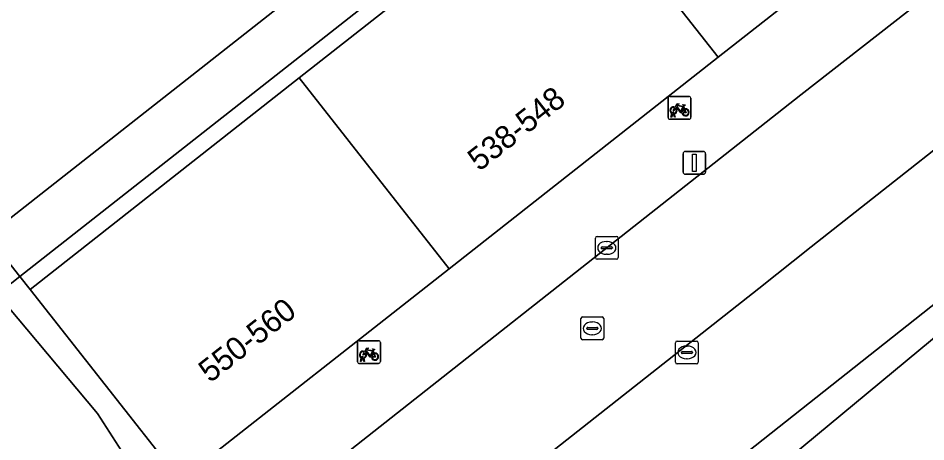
# Model space of a CAD drawing. Extents: x 159217 to 160349, y 381246 to 382172.
# Drawn here: x 159576.97 to 159616.75, y 381550.47 to 381569.03 of the extents above; entities that cross this region are included whole.
import ezdxf

# ---------------------------------------------------------------- set-up
doc = ezdxf.new("R2010")
doc.units = 0
for name, color, linetype in [('IMGEO_Fietsenrek', 7, 'Continuous'), ('IMGEO_Groenvoorziening', 7, 'Continuous'), ('IMGEO_Haag', 7, 'Continuous'), ('IMGEO_Kolk', 7, 'Continuous'), ('IMGEO_Lichtmast', 7, 'Continuous'), ('IMGEO_Pand', 7, 'Continuous'), ('IMGEO_Pand_nummerreeks', 7, 'Continuous'), ('IMGEO_Parkeervlak_open', 7, 'Continuous'), ('IMGEO_Rijbaan_lokaal_open', 7, 'Continuous'), ('IMGEO_Rioolput', 7, 'Continuous'), ('IMGEO_Voetpad_open', 7, 'Continuous')]:
    doc.layers.add(name, color=color, linetype=linetype)

msp = doc.modelspace()

# ---------------------------------------------------------------- linework, layer by layer
at = {"layer": 'IMGEO_Fietsenrek'}
for p, q in [((159605.453, 381564.681), (159605.453, 381565.522)), ((159605.453, 381565.522), (159605.453, 381564.681)), ((159605.528, 381565.606), (159606.369, 381565.606)), ((159606.369, 381565.606), (159605.528, 381565.606)), ((159606.453, 381565.531), (159606.453, 381564.69)), ((159606.453, 381564.69), (159606.453, 381565.531)), ((159605.691, 381564.862), (159605.69, 381564.866)), ((159605.722, 381564.873), (159605.723, 381564.866)), ((159606.14, 381565.155), (159606.176, 381565.06)), ((159606.378, 381564.606), (159605.537, 381564.606)), ((159605.537, 381564.606), (159606.378, 381564.606)), ((159605.58, 381564.69), (159605.619, 381564.85)), ((159605.614, 381564.69), (159605.58, 381564.69)), ((159605.649, 381564.838), (159605.614, 381564.69)), ((159605.732, 381564.69), (159605.698, 381564.832)), ((159605.73, 381564.836), (159605.765, 381564.69)), ((159605.765, 381564.69), (159605.732, 381564.69)), ((159591.847, 381553.977), (159591.847, 381554.818)), ((159591.847, 381554.818), (159591.847, 381553.977)), ((159591.922, 381554.902), (159592.763, 381554.902)), ((159592.763, 381554.902), (159591.922, 381554.902)), ((159592.847, 381554.827), (159592.847, 381553.986)), ((159592.847, 381553.986), (159592.847, 381554.827)), ((159591.974, 381553.986), (159592.013, 381554.146)), ((159592.043, 381554.134), (159592.008, 381553.986)), ((159592.085, 381554.158), (159592.084, 381554.162)), ((159592.126, 381553.986), (159592.092, 381554.128)), ((159592.116, 381554.169), (159592.117, 381554.162)), ((159592.124, 381554.132), (159592.159, 381553.986)), ((159592.534, 381554.451), (159592.57, 381554.356)), ((159592.772, 381553.902), (159591.931, 381553.902)), ((159591.931, 381553.902), (159592.772, 381553.902)), ((159592.008, 381553.986), (159591.974, 381553.986)), ((159592.159, 381553.986), (159592.126, 381553.986))]:
    msp.add_line(p, q, dxfattribs=at)
for points in [[(159605.766, 381565.132), (159605.861, 381565.296), (159605.947, 381565.282), (159605.949, 381565.273), (159605.893, 381565.262), (159605.866, 381565.217), (159606.122, 381565.176)], [(159605.787, 381565.08), (159605.735, 381564.99), (159605.695, 381564.965), (159605.696, 381565.012), (159605.751, 381565.106)], [(159606.062, 381564.888), (159606.012, 381564.888), (159605.821, 381565.139), (159605.802, 381565.107)], [(159606.109, 381565.151), (159605.852, 381565.192), (159605.835, 381565.163), (159606.002, 381564.943), (159606.109, 381565.151)], [(159606.157, 381565.053), (159606.127, 381565.13), (159606.018, 381564.912), (159606.061, 381564.912)], [(159606.091, 381564.912), (159606.211, 381564.911), (159606.167, 381565.025)], [(159606.187, 381565.032), (159606.242, 381564.887), (159606.092, 381564.887)], [(159606.122, 381565.176), (159606.147, 381565.225), (159606.141, 381565.229), (159606.118, 381565.233), (159606.106, 381565.24), (159606.105, 381565.243), (159606.107, 381565.248), (159606.202, 381565.233), (159606.204, 381565.223), (159606.194, 381565.21), (159606.182, 381565.204), (159606.168, 381565.21), (159606.14, 381565.155)], [(159592.16, 381554.428), (159592.255, 381554.592), (159592.341, 381554.578), (159592.343, 381554.569), (159592.287, 381554.558), (159592.26, 381554.513), (159592.516, 381554.472)], [(159592.516, 381554.472), (159592.541, 381554.521), (159592.535, 381554.525), (159592.512, 381554.529), (159592.5, 381554.536), (159592.499, 381554.539), (159592.501, 381554.544), (159592.596, 381554.529), (159592.598, 381554.519), (159592.588, 381554.506), (159592.576, 381554.5), (159592.562, 381554.506), (159592.534, 381554.451)], [(159592.181, 381554.376), (159592.129, 381554.286), (159592.089, 381554.261), (159592.09, 381554.308), (159592.145, 381554.402)], [(159592.456, 381554.184), (159592.406, 381554.184), (159592.215, 381554.435), (159592.196, 381554.403)], [(159592.503, 381554.447), (159592.246, 381554.488), (159592.229, 381554.459), (159592.396, 381554.239), (159592.503, 381554.447)], [(159592.551, 381554.349), (159592.521, 381554.426), (159592.412, 381554.208), (159592.455, 381554.208)], [(159592.485, 381554.208), (159592.605, 381554.207), (159592.561, 381554.321)], [(159592.581, 381554.328), (159592.636, 381554.183), (159592.486, 381554.183)]]:
    msp.add_lwpolyline(points, dxfattribs=at)
for centre, radius, start, end in [((159605.531, 381565.528), 0.0779, 92.4484, 184.2845), ((159605.531, 381565.528), 0.0779, 92.4484, 184.2845), ((159606.375, 381565.528), 0.0779, 2.4484, 94.2845), ((159606.375, 381565.528), 0.0779, 2.4484, 94.2845), ((159605.693, 381564.991), 0.159, 62.6766, 242.1369), ((159605.693, 381564.991), 0.129, 63.3192, 238.903), ((159605.673, 381564.862), 0.0499, 12.8025, 158.6934), ((159605.673, 381564.862), 0.0174, 12.8025, 163.4502), ((159605.693, 381564.991), 0.129, 253.415, 269.0204), ((159605.693, 381564.991), 0.129, 283.6043, 43.4302), ((159605.693, 381564.991), 0.159, 283.5766, 46.6042), ((159606.22, 381564.907), 0.159, 113.3408, 178.3217), ((159606.22, 381564.907), 0.159, 187.0065, 105.7708), ((159606.22, 381564.907), 0.129, 113.923, 177.9556), ((159606.22, 381564.907), 0.129, 188.6715, 104.5883), ((159605.531, 381564.684), 0.0779, 182.4484, 274.2845), ((159605.531, 381564.684), 0.0779, 182.4484, 274.2845), ((159605.693, 381564.991), 0.159, 253.9967, 271.7867), ((159606.375, 381564.684), 0.0779, 272.4484, 4.2845), ((159606.375, 381564.684), 0.0779, 272.4484, 4.2845), ((159591.925, 381554.824), 0.0779, 92.4484, 184.2845), ((159591.925, 381554.824), 0.0779, 92.4484, 184.2845), ((159592.769, 381554.824), 0.0779, 2.4484, 94.2845), ((159592.769, 381554.824), 0.0779, 2.4484, 94.2845), ((159592.087, 381554.287), 0.159, 62.6766, 242.1369), ((159592.087, 381554.287), 0.129, 63.3192, 238.903), ((159592.067, 381554.158), 0.0499, 12.8025, 158.6934), ((159592.087, 381554.287), 0.159, 253.9967, 271.7867), ((159592.067, 381554.158), 0.0174, 12.8025, 163.4502), ((159592.087, 381554.287), 0.129, 253.415, 269.0204), ((159592.087, 381554.287), 0.129, 283.6043, 43.4302), ((159592.087, 381554.287), 0.159, 283.5766, 46.6042), ((159592.614, 381554.203), 0.159, 113.3408, 178.3217), ((159592.614, 381554.203), 0.159, 187.0065, 105.7708), ((159592.614, 381554.203), 0.129, 113.923, 177.9556), ((159592.614, 381554.203), 0.129, 188.6715, 104.5883), ((159591.925, 381553.98), 0.0779, 182.4484, 274.2845), ((159591.925, 381553.98), 0.0779, 182.4484, 274.2845), ((159592.769, 381553.98), 0.0779, 272.4484, 4.2845), ((159592.769, 381553.98), 0.0779, 272.4484, 4.2845)]:
    msp.add_arc(centre, radius, start, end, dxfattribs=at)
at = {"layer": 'IMGEO_Groenvoorziening'}
for points in [[(159569.753, 381555.039), (159571.415, 381553.33), (159573.741, 381555.137), (159576.056, 381556.935), (159577.049, 381557.715), (159575.636, 381559.503), (159621.716, 381595.714), (159620.974, 381596.463), (159619.886, 381597.826), (159619.316, 381598.78), (159618.848, 381599.789), (159618.489, 381600.841), (159618.241, 381601.924), (159618.108, 381603.028), (159616.639, 381614.101), (159606.917, 381603.647), (159577.717, 381572.249), (159576.221, 381570.71), (159568.625, 381562.589)], [(159624.324, 381568.938), (159621.437, 381566.663), (159620.253, 381558.982), (159590.387, 381535.358), (159591.289, 381542.884), (159588.437, 381540.635)], [(159586.581, 381538.123), (159587.175, 381537.484), (159590.614, 381533.765), (159609.69, 381548.885), (159627.13, 381563.32), (159635.501, 381555.629), (159636.471, 381556.609), (159626.336, 381565.999)], [(159649.046, 381543.184), (159637.477, 381553.813), (159635.501, 381555.629), (159627.13, 381563.32), (159609.69, 381548.885), (159590.614, 381533.765), (159592.409, 381531.823), (159606.395, 381516.696), (159610.276, 381512.561)]]:
    msp.add_lwpolyline(points, dxfattribs=at)
for points in [[(159575.636, 381559.503), (159577.049, 381557.715), (159623.339, 381594.077), (159621.716, 381595.714)], [(159577.496, 381557.149), (159589.29, 381566.417), (159601.084, 381575.685), (159612.878, 381584.953), (159623.842, 381593.569), (159623.339, 381594.077), (159577.049, 381557.715)], [(159576.056, 381556.935), (159580.454, 381551.717), (159583.479, 381547.014), (159584.683, 381547.956), (159584.068, 381548.786), (159577.496, 381557.149), (159577.049, 381557.715)], [(159573.858, 381550.817), (159577.265, 381547.216), (159580.2, 381544.451), (159583.479, 381547.014), (159580.454, 381551.717), (159576.056, 381556.935), (159573.741, 381555.137), (159571.415, 381553.33)]]:
    msp.add_lwpolyline(points, close=True, dxfattribs=at)
at = {"layer": 'IMGEO_Haag'}
for points in [[(159624.324, 381568.938), (159621.437, 381566.663), (159620.253, 381558.982), (159590.387, 381535.358), (159591.289, 381542.884), (159588.437, 381540.635)], [(159609.69, 381548.885), (159627.13, 381563.32), (159635.501, 381555.629), (159636.471, 381556.609), (159626.336, 381565.999), (159633.826, 381566.283), (159632.237, 381567.776), (159631.325, 381568.558)]]:
    msp.add_lwpolyline(points, dxfattribs=at)
at = {"layer": 'IMGEO_Kolk'}
for p, q in [((159602.271, 381558.543), (159602.271, 381559.395)), ((159602.346, 381559.469), (159603.198, 381559.469)), ((159603.272, 381559.395), (159603.272, 381558.543)), ((159602.53, 381558.963), (159602.53, 381558.975)), ((159602.968, 381558.926), (159602.57, 381558.926)), ((159602.573, 381559.012), (159602.971, 381559.012)), ((159602.759, 381559.249), (159602.784, 381559.249)), ((159603.014, 381558.975), (159603.014, 381558.963)), ((159602.782, 381558.689), (159602.757, 381558.689)), ((159603.198, 381558.469), (159602.346, 381558.469)), ((159605.779, 381553.961), (159605.779, 381554.813)), ((159605.854, 381554.887), (159606.706, 381554.887)), ((159606.267, 381554.667), (159606.292, 381554.667)), ((159606.78, 381554.813), (159606.78, 381553.961)), ((159606.038, 381554.381), (159606.038, 381554.393)), ((159606.476, 381554.344), (159606.078, 381554.344)), ((159606.081, 381554.43), (159606.479, 381554.43)), ((159606.522, 381554.393), (159606.522, 381554.381)), ((159606.706, 381553.887), (159605.854, 381553.887)), ((159606.29, 381554.107), (159606.265, 381554.107))]:
    msp.add_line(p, q, dxfattribs=at)
for points in [[(159602.271, 381558.543), (159602.271, 381559.395)], [(159602.346, 381559.469), (159603.198, 381559.469)], [(159603.272, 381559.395), (159603.272, 381558.543)], [(159603.198, 381558.469), (159602.346, 381558.469)], [(159605.779, 381553.961), (159605.779, 381554.813)], [(159605.854, 381554.887), (159606.706, 381554.887)], [(159606.78, 381554.813), (159606.78, 381553.961)], [(159606.706, 381553.887), (159605.854, 381553.887)]]:
    msp.add_lwpolyline(points, dxfattribs=at)
for centre, radius, start, end in [((159602.348, 381559.393), 0.0765, 91.552, 178.448), ((159602.348, 381559.393), 0.0765, 91.552, 178.448), ((159603.196, 381559.393), 0.0765, 1.552, 88.448), ((159603.196, 381559.393), 0.0765, 1.552, 88.448), ((159602.57, 381558.972), 0.0403, 85.8775, 175.7526), ((159602.567, 381558.962), 0.0366, 178.938, 274.7102), ((159602.971, 381558.969), 0.043, 264.8664, 352.4533), ((159602.975, 381558.974), 0.0386, 1.7309, 96.639), ((159602.348, 381558.545), 0.0765, 181.552, 268.448), ((159602.348, 381558.545), 0.0765, 181.552, 268.448), ((159603.196, 381558.545), 0.0765, 271.552, 358.448), ((159603.196, 381558.545), 0.0765, 271.552, 358.448), ((159605.856, 381554.811), 0.0765, 91.552, 178.448), ((159605.856, 381554.811), 0.0765, 91.552, 178.448), ((159606.704, 381554.811), 0.0765, 1.552, 88.448), ((159606.704, 381554.811), 0.0765, 1.552, 88.448), ((159606.078, 381554.39), 0.0403, 85.8775, 175.7526), ((159606.075, 381554.38), 0.0366, 178.938, 274.7102), ((159606.479, 381554.387), 0.043, 264.8664, 352.4533), ((159606.483, 381554.392), 0.0386, 1.7309, 96.639), ((159605.856, 381553.963), 0.0765, 181.552, 268.448), ((159605.856, 381553.963), 0.0765, 181.552, 268.448), ((159606.704, 381553.963), 0.0765, 271.552, 358.448), ((159606.704, 381553.963), 0.0765, 271.552, 358.448)]:
    msp.add_arc(centre, radius, start, end, dxfattribs=at)
for centre, major_axis, ratio, start_param, end_param in [((159602.758, 381558.969), (-0.387, 0.002), 0.722429, 4.712389, 7.853982), ((159602.783, 381558.969), (-0.39, 0.002), 0.717154, 1.570796, 4.712389), ((159606.266, 381554.387), (-0.387, 0.002), 0.722429, 4.712389, 7.853982), ((159606.291, 381554.387), (-0.39, 0.002), 0.717154, 1.570796, 4.712389)]:
    msp.add_ellipse(centre, major_axis=major_axis, ratio=ratio, start_param=start_param, end_param=end_param, dxfattribs=at)
at = {"layer": 'IMGEO_Lichtmast'}
for p, q in [((159606.113, 381562.293), (159606.113, 381563.093)), ((159606.113, 381563.093), (159606.113, 381562.293)), ((159606.213, 381563.193), (159607.003, 381563.193)), ((159607.003, 381563.193), (159606.213, 381563.193)), ((159607.103, 381563.093), (159607.103, 381562.293)), ((159607.103, 381562.293), (159607.103, 381563.093)), ((159607.003, 381562.193), (159606.213, 381562.193)), ((159606.213, 381562.193), (159607.003, 381562.193))]:
    msp.add_line(p, q, dxfattribs=at)
msp.add_lwpolyline([(159606.533, 381563.068), (159606.683, 381563.068), (159606.683, 381562.318), (159606.533, 381562.318), (159606.533, 381563.068)], dxfattribs=at)
for centre, start, end in [((159606.213, 381563.093), 90, 180), ((159606.213, 381563.093), 90, 180), ((159607.003, 381563.093), 0, 90), ((159607.003, 381563.093), 360, 90), ((159606.213, 381562.293), 180, 270), ((159606.213, 381562.293), 180, 270), ((159607.003, 381562.293), 270, 0), ((159607.003, 381562.293), 270, 0)]:
    msp.add_arc(centre, 0.1, start, end, dxfattribs=at)
at = {"layer": 'IMGEO_Pand'}
for points in [[(159601.084, 381575.685), (159607.656, 381567.322), (159619.451, 381576.59), (159612.878, 381584.953)], [(159601.084, 381575.685), (159589.29, 381566.417), (159595.862, 381558.054), (159607.656, 381567.322)], [(159595.862, 381558.054), (159589.29, 381566.417), (159577.496, 381557.149), (159584.068, 381548.786)]]:
    msp.add_lwpolyline(points, close=True, dxfattribs=at)
at = {"layer": 'IMGEO_Parkeervlak_open'}
msp.add_lwpolyline([(159591.289, 381542.884), (159590.387, 381535.358), (159620.253, 381558.982), (159621.437, 381566.663), (159611.728, 381559.009), (159609.432, 381557.193)], close=True, dxfattribs=at)
at = {"layer": 'IMGEO_Rijbaan_lokaal_open'}
for points in [[(159623.373, 381575.125), (159611.28, 381565.67), (159586.487, 381546.139), (159582.812, 381543.285)], [(159609.432, 381557.193), (159611.728, 381559.009), (159621.437, 381566.663), (159624.324, 381568.938)], [(159588.437, 381540.635), (159591.289, 381542.884), (159609.432, 381557.193)]]:
    msp.add_lwpolyline(points, dxfattribs=at)
at = {"layer": 'IMGEO_Rioolput'}
for p, q in [((159601.634, 381555.015), (159601.634, 381555.867)), ((159601.709, 381555.941), (159602.561, 381555.941)), ((159602.122, 381555.721), (159602.147, 381555.721)), ((159602.635, 381555.867), (159602.635, 381555.015)), ((159601.893, 381555.435), (159601.893, 381555.447)), ((159602.331, 381555.398), (159601.933, 381555.398)), ((159601.936, 381555.484), (159602.334, 381555.484)), ((159602.377, 381555.447), (159602.377, 381555.435)), ((159602.561, 381554.941), (159601.709, 381554.941)), ((159602.145, 381555.161), (159602.12, 381555.161))]:
    msp.add_line(p, q, dxfattribs=at)
for points in [[(159601.634, 381555.015), (159601.634, 381555.867)], [(159601.709, 381555.941), (159602.561, 381555.941)], [(159602.635, 381555.867), (159602.635, 381555.015)], [(159602.561, 381554.941), (159601.709, 381554.941)]]:
    msp.add_lwpolyline(points, dxfattribs=at)
for centre, radius, start, end in [((159601.711, 381555.865), 0.0765, 91.552, 178.448), ((159601.711, 381555.865), 0.0765, 91.552, 178.448), ((159602.559, 381555.865), 0.0765, 1.552, 88.448), ((159602.559, 381555.865), 0.0765, 1.552, 88.448), ((159601.933, 381555.444), 0.0403, 85.8775, 175.7526), ((159601.93, 381555.434), 0.0366, 178.938, 274.7102), ((159602.334, 381555.441), 0.043, 264.8664, 352.4533), ((159602.338, 381555.446), 0.0386, 1.7309, 96.639), ((159601.711, 381555.017), 0.0765, 181.552, 268.448), ((159601.711, 381555.017), 0.0765, 181.552, 268.448), ((159602.559, 381555.017), 0.0765, 271.552, 358.448), ((159602.559, 381555.017), 0.0765, 271.552, 358.448)]:
    msp.add_arc(centre, radius, start, end, dxfattribs=at)
for centre, major_axis, ratio, start_param, end_param in [((159602.121, 381555.441), (-0.387, 0.002), 0.722429, 4.712389, 7.853982), ((159602.146, 381555.441), (-0.39, 0.002), 0.717154, 1.570796, 4.712389)]:
    msp.add_ellipse(centre, major_axis=major_axis, ratio=ratio, start_param=start_param, end_param=end_param, dxfattribs=at)
at = {"layer": 'IMGEO_Voetpad_open'}
for points in [[(159641.423, 381583.314), (159639.994, 381585.075), (159635.089, 381581.22), (159633.188, 381583.639), (159631.368, 381585.955), (159619.451, 381576.59), (159607.656, 381567.322), (159595.862, 381558.054), (159584.068, 381548.786), (159584.683, 381547.956), (159583.479, 381547.014), (159580.2, 381544.451), (159581.921, 381542.835)], [(159582.812, 381543.285), (159586.487, 381546.139), (159611.28, 381565.67), (159623.373, 381575.125)]]:
    msp.add_lwpolyline(points, dxfattribs=at)

# ---------------------------------------------------------------- texts
at = {"layer": 'IMGEO_Pand_nummerreeks'}
for s, p in [('538-548', (159597.178, 381562.293)), ('550-560', (159585.384, 381553.025))]:
    msp.add_text(s, height=1, rotation=38.1608, dxfattribs=at).set_placement(p)

doc.saveas('drawing.dxf')
